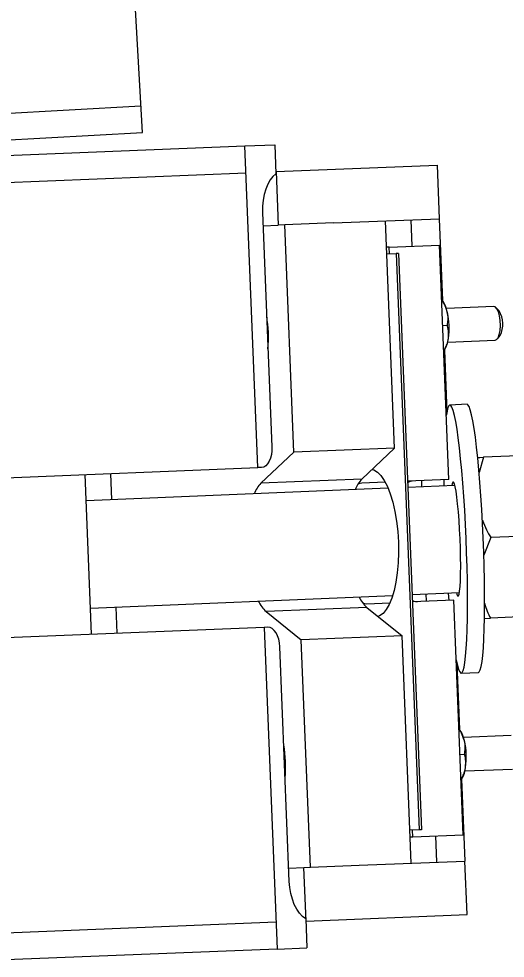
# Model space of a CAD drawing. Extents: x 9538 to 81668, y 7600 to 11751.
# Drawn here: x 25897.01 to 25900.79, y 9745.47 to 9752.76 of the extents above; entities that cross this region are included whole.
import ezdxf

# ---------------------------------------------------------------- set-up
doc = ezdxf.new("R2010")
doc.units = 0
doc.layers.add('dsnStdTable', color=7, linetype='Continuous')

msp = doc.modelspace()

# ---------------------------------------------------------------- linework, layer by layer
at = {"layer": 'dsnStdTable'}
for p, q in [((25897.9732, 9751.881), (25897.8342, 9754.3772)), ((25864.344, 9750.2172), (25897.9616, 9752.089)), ((25864.3556, 9750.0092), (25897.9732, 9751.881)), ((25891.8457, 9751.5002), (25898.7692, 9751.7771)), ((25893.1933, 9751.5541), (25898.7692, 9751.7771)), ((25898.7692, 9751.7771), (25899.0005, 9751.7864)), ((25898.7692, 9751.7771), (25899.0005, 9751.7864)), ((25898.8691, 9749.2791), (25898.7692, 9751.7771)), ((25898.8691, 9749.2791), (25898.7692, 9751.7771)), ((25899.0005, 9751.7864), (25899.0096, 9751.5604)), ((25899.0005, 9751.7864), (25899.0096, 9751.5604)), ((25899.011, 9751.5783), (25900.2601, 9751.6283)), ((25899.011, 9751.5783), (25900.2601, 9751.6283)), ((25900.2601, 9751.6283), (25900.2767, 9751.2119)), ((25900.2601, 9751.6283), (25900.2767, 9751.2119)), ((25891.854, 9751.292), (25898.7775, 9751.569)), ((25891.854, 9751.292), (25898.7775, 9751.569)), ((25899.0089, 9751.5782), (25899.011, 9751.5783)), ((25899.0089, 9751.5782), (25899.011, 9751.5783)), ((25899.011, 9751.5783), (25899.0277, 9751.162)), ((25899.011, 9751.5783), (25899.0277, 9751.162)), ((25898.9057, 9751.2613), (25898.9785, 9749.4399)), ((25898.9057, 9751.2613), (25898.9785, 9749.4399)), ((25898.9098, 9751.1572), (25899.0277, 9751.162)), ((25898.9098, 9751.1572), (25899.0277, 9751.162)), ((25899.0277, 9751.162), (25899.0278, 9751.162)), ((25899.0277, 9751.162), (25899.0278, 9751.162)), ((25899.0779, 9751.164), (25899.0278, 9751.162)), ((25899.0779, 9751.164), (25899.0278, 9751.162)), ((25899.4566, 9751.1791), (25899.0779, 9751.164)), ((25899.4566, 9751.1791), (25899.0779, 9751.164)), ((25899.1486, 9749.3987), (25899.0779, 9751.164)), ((25899.1486, 9749.3987), (25899.0779, 9751.164)), ((25899.4566, 9751.1791), (25900.2767, 9751.2119)), ((25899.4566, 9751.1791), (25900.2767, 9751.2119)), ((25899.931, 9749.43), (25899.8604, 9751.1953)), ((25899.931, 9749.43), (25899.8604, 9751.1953)), ((25900.0684, 9750.9993), (25900.0602, 9751.2033)), ((25900.0684, 9750.9993), (25900.0602, 9751.2033)), ((25900.2767, 9751.2119), (25900.3022, 9750.5761)), ((25900.2767, 9751.2119), (25900.3022, 9750.5761)), ((25899.8881, 9750.9921), (25899.8686, 9750.9913)), ((25899.8881, 9750.9921), (25899.8686, 9750.9913)), ((25899.8706, 9750.9392), (25899.9418, 9750.9421)), ((25899.8706, 9750.9392), (25899.9418, 9750.9421)), ((25899.8881, 9750.9921), (25900.2794, 9751.0077)), ((25899.8881, 9750.9921), (25900.2794, 9751.0077)), ((25899.8902, 9750.94), (25899.8881, 9750.9921)), ((25899.8902, 9750.94), (25899.8881, 9750.9921)), ((25899.9615, 9750.9429), (25899.9418, 9750.9421)), ((25899.9615, 9750.9429), (25899.9418, 9750.9421)), ((25899.9418, 9750.9421), (25900.1209, 9746.4665)), ((25899.9418, 9750.9421), (25900.1209, 9746.4665)), ((25899.9615, 9750.9429), (25900.1405, 9746.4673)), ((25899.9615, 9750.9429), (25900.1405, 9746.4673)), ((25900.3522, 9749.1862), (25900.2794, 9751.0077)), ((25900.3522, 9749.1862), (25900.2794, 9751.0077)), ((25900.3071, 9750.5695), (25900.2963, 9750.5841)), ((25900.3071, 9750.5695), (25900.2963, 9750.5841)), ((25900.702, 9750.5294), (25900.3328, 9750.5147)), ((25900.702, 9750.5294), (25900.3328, 9750.5147)), ((25900.7421, 9750.4964), (25900.7186, 9750.5211)), ((25900.7421, 9750.4964), (25900.7186, 9750.5211)), ((25900.3043, 9750.3832), (25900.3402, 9750.3846)), ((25900.3043, 9750.3832), (25900.3402, 9750.3846)), ((25900.7283, 9750.2788), (25900.7498, 9750.3053)), ((25900.7283, 9750.2788), (25900.7498, 9750.3053)), ((25900.3432, 9750.2544), (25900.7125, 9750.2692)), ((25900.3432, 9750.2544), (25900.7125, 9750.2692)), ((25900.3124, 9750.1823), (25900.3219, 9750.1978)), ((25900.3124, 9750.1823), (25900.3219, 9750.1978)), ((25900.3176, 9750.1907), (25900.3368, 9749.7107)), ((25900.3176, 9750.1907), (25900.3368, 9749.7107)), ((25900.4932, 9749.7709), (25900.3604, 9749.7653)), ((25900.4932, 9749.7709), (25900.3604, 9749.7653)), ((25899.931, 9749.43), (25899.1486, 9749.3987)), ((25899.931, 9749.43), (25899.1486, 9749.3987)), ((25899.931, 9749.43), (25899.6759, 9749.1897)), ((25899.931, 9749.43), (25899.6759, 9749.1897)), ((25899.1486, 9749.3987), (25898.8934, 9749.1584)), ((25899.1486, 9749.3987), (25898.8934, 9749.1584)), ((25900.622, 9749.3593), (25900.5863, 9749.2424)), ((25900.622, 9749.3593), (25900.5863, 9749.2424)), ((25901.1922, 9749.3833), (25900.622, 9749.3593)), ((25901.1922, 9749.3833), (25900.622, 9749.3593)), ((25895.006, 9749.1246), (25898.8691, 9749.2791)), ((25895.006, 9749.1246), (25898.8691, 9749.2791)), ((25898.898, 9749.2803), (25898.8691, 9749.2791)), ((25898.898, 9749.2803), (25898.8691, 9749.2791)), ((25897.5786, 9747.9848), (25897.5289, 9749.2255)), ((25897.5786, 9747.9848), (25897.5289, 9749.2255)), ((25897.7371, 9749.029), (25897.7289, 9749.2335)), ((25897.7371, 9749.029), (25897.7289, 9749.2335)), ((25899.6759, 9749.1897), (25898.8934, 9749.1584)), ((25899.6759, 9749.1897), (25898.8934, 9749.1584)), ((25899.8804, 9749.1195), (25897.5371, 9749.0213)), ((25899.8804, 9749.1195), (25897.5371, 9749.0213)), ((25899.8582, 9749.1665), (25899.6761, 9749.1592)), ((25899.8582, 9749.1665), (25899.6761, 9749.1592)), ((25900.3522, 9749.1862), (25900.0322, 9749.1734)), ((25900.3522, 9749.1862), (25900.0322, 9749.1734)), ((25900.3984, 9749.1413), (25900.0341, 9749.1259)), ((25900.3984, 9749.1413), (25900.0341, 9749.1259)), ((25900.1432, 9749.1305), (25900.1413, 9749.1778)), ((25900.1432, 9749.1305), (25900.1413, 9749.1778)), ((25900.3117, 9749.1846), (25900.3119, 9749.1377)), ((25900.3117, 9749.1846), (25900.3119, 9749.1377)), ((25901.2469, 9748.7601), (25900.6766, 9748.736)), ((25901.2469, 9748.7601), (25900.6766, 9748.736)), ((25900.6766, 9748.736), (25900.6233, 9748.6005)), ((25900.6766, 9748.736), (25900.6233, 9748.6005)), ((25897.5704, 9748.1886), (25899.9168, 9748.2869)), ((25897.5704, 9748.1886), (25899.9168, 9748.2869)), ((25900.0674, 9748.2933), (25900.4335, 9748.3087)), ((25900.0674, 9748.2933), (25900.4335, 9748.3087)), ((25900.3897, 9748.2495), (25900.0697, 9748.2367)), ((25900.3897, 9748.2495), (25900.0697, 9748.2367)), ((25900.1787, 9748.2411), (25900.1765, 9748.2979)), ((25900.1787, 9748.2411), (25900.1765, 9748.2979)), ((25900.347, 9748.3051), (25900.3515, 9748.248)), ((25900.347, 9748.3051), (25900.3515, 9748.248)), ((25900.4625, 9746.428), (25900.3897, 9748.2495)), ((25900.4625, 9746.428), (25900.3897, 9748.2495)), ((25897.7785, 9747.9928), (25897.7704, 9748.1964)), ((25897.7785, 9747.9928), (25897.7704, 9748.1964)), ((25899.7158, 9748.192), (25898.9333, 9748.1607)), ((25899.7158, 9748.192), (25898.9333, 9748.1607)), ((25899.7136, 9748.2224), (25899.8956, 9748.2297)), ((25899.7136, 9748.2224), (25899.8956, 9748.2297)), ((25899.7158, 9748.192), (25899.9893, 9747.9728)), ((25899.7158, 9748.192), (25899.9893, 9747.9728)), ((25898.9333, 9748.1607), (25899.2068, 9747.9416)), ((25898.9333, 9748.1607), (25899.2068, 9747.9416)), ((25900.6285, 9748.1084), (25900.6747, 9748.1104)), ((25900.6285, 9748.1084), (25900.6747, 9748.1104)), ((25901.2449, 9748.1344), (25900.6747, 9748.1104)), ((25901.2449, 9748.1344), (25900.6747, 9748.1104)), ((25898.9187, 9748.0384), (25895.0556, 9747.8839)), ((25898.9187, 9748.0384), (25895.0556, 9747.8839)), ((25898.9476, 9748.0396), (25898.9187, 9748.0384)), ((25898.9476, 9748.0396), (25898.9187, 9748.0384)), ((25898.9187, 9748.0384), (25899.0186, 9745.5404)), ((25898.9187, 9748.0384), (25899.0186, 9745.5404)), ((25899.9893, 9747.9728), (25899.2068, 9747.9416)), ((25899.9893, 9747.9728), (25899.2068, 9747.9416)), ((25900.0599, 9746.2076), (25899.9893, 9747.9728)), ((25900.0599, 9746.2076), (25899.9893, 9747.9728)), ((25899.1135, 9746.0655), (25899.0406, 9747.8869)), ((25899.1135, 9746.0655), (25899.0406, 9747.8869)), ((25899.2775, 9746.1763), (25899.2068, 9747.9416)), ((25899.2775, 9746.1763), (25899.2068, 9747.9416)), ((25900.415, 9747.7558), (25900.4354, 9747.2454)), ((25900.415, 9747.7558), (25900.4354, 9747.2454)), ((25900.4482, 9747.6838), (25900.581, 9747.6894)), ((25900.4482, 9747.6838), (25900.581, 9747.6894)), ((25900.4403, 9747.2388), (25900.4295, 9747.2534)), ((25900.4403, 9747.2388), (25900.4295, 9747.2534)), ((25900.8353, 9747.1988), (25900.466, 9747.184)), ((25900.8353, 9747.1988), (25900.466, 9747.184)), ((25900.4376, 9747.0525), (25900.4734, 9747.054)), ((25900.4376, 9747.0525), (25900.4734, 9747.054)), ((25900.4765, 9746.9238), (25900.8457, 9746.9385)), ((25900.4765, 9746.9238), (25900.8457, 9746.9385)), ((25900.4456, 9746.8517), (25900.4552, 9746.8671)), ((25900.4456, 9746.8517), (25900.4552, 9746.8671)), ((25900.4508, 9746.8601), (25900.4763, 9746.2242)), ((25900.4508, 9746.8601), (25900.4763, 9746.2242)), ((25900.1209, 9746.4665), (25900.0497, 9746.4636)), ((25900.1209, 9746.4665), (25900.0497, 9746.4636)), ((25900.0713, 9746.4124), (25900.0692, 9746.4644)), ((25900.0713, 9746.4124), (25900.0692, 9746.4644)), ((25900.0713, 9746.4124), (25900.4625, 9746.428)), ((25900.0713, 9746.4124), (25900.4625, 9746.428)), ((25900.1405, 9746.4673), (25900.1209, 9746.4665)), ((25900.1405, 9746.4673), (25900.1209, 9746.4665)), ((25900.2598, 9746.2156), (25900.2516, 9746.4196)), ((25900.2598, 9746.2156), (25900.2516, 9746.4196)), ((25900.0517, 9746.4116), (25900.0713, 9746.4124)), ((25900.0517, 9746.4116), (25900.0713, 9746.4124)), ((25899.6561, 9746.1914), (25900.4763, 9746.2242)), ((25899.6561, 9746.1914), (25900.4763, 9746.2242)), ((25900.4929, 9745.8079), (25900.4763, 9746.2242)), ((25900.4929, 9745.8079), (25900.4763, 9746.2242)), ((25899.1093, 9746.1696), (25899.2272, 9746.1743)), ((25899.1093, 9746.1696), (25899.2272, 9746.1743)), ((25899.2272, 9746.1743), (25899.2273, 9746.1743)), ((25899.2439, 9745.758), (25899.2272, 9746.1743)), ((25899.2272, 9746.1743), (25899.2273, 9746.1743)), ((25899.2439, 9745.758), (25899.2272, 9746.1743)), ((25899.2273, 9746.1743), (25899.2775, 9746.1763)), ((25899.2273, 9746.1743), (25899.2775, 9746.1763)), ((25899.2775, 9746.1763), (25899.6561, 9746.1914)), ((25899.2775, 9746.1763), (25899.6561, 9746.1914)), ((25899.241, 9745.7757), (25899.25, 9745.5497)), ((25899.241, 9745.7757), (25899.25, 9745.5497)), ((25899.2417, 9745.7579), (25899.2439, 9745.758)), ((25899.2417, 9745.7579), (25899.2439, 9745.758)), ((25899.2439, 9745.758), (25900.4929, 9745.8079)), ((25899.2439, 9745.758), (25900.4929, 9745.8079)), ((25899.0103, 9745.7486), (25892.0869, 9745.4717)), ((25899.0103, 9745.7486), (25892.0869, 9745.4717)), ((25899.0186, 9745.5404), (25892.0952, 9745.2635)), ((25899.0186, 9745.5404), (25892.0952, 9745.2635)), ((25899.0186, 9745.5404), (25899.25, 9745.5497)), ((25899.0186, 9745.5404), (25899.25, 9745.5497))]:
    msp.add_line(p, q, dxfattribs=at)
for points in [[(25899.0096, 9751.5604), (25898.986, 9751.5399), (25898.9645, 9751.5131), (25898.9458, 9751.4805), (25898.9303, 9751.4429), (25898.9182, 9751.4011), (25898.91, 9751.3562), (25898.9058, 9751.3093), (25898.9057, 9751.2613)], [(25899.0096, 9751.5604), (25898.986, 9751.5399), (25898.9645, 9751.5131), (25898.9458, 9751.4805), (25898.9303, 9751.4429), (25898.9182, 9751.4011), (25898.91, 9751.3562), (25898.9058, 9751.3093), (25898.9057, 9751.2613)], [(25900.734, 9750.2875), (25900.7435, 9750.3121), (25900.7497, 9750.3445), (25900.752, 9750.3817), (25900.7505, 9750.4205), (25900.7452, 9750.4574), (25900.7364, 9750.4891), (25900.725, 9750.5129), (25900.7121, 9750.5266), (25900.702, 9750.5294)], [(25900.734, 9750.2875), (25900.7435, 9750.3121), (25900.7497, 9750.3445), (25900.752, 9750.3817), (25900.7505, 9750.4205), (25900.7452, 9750.4574), (25900.7364, 9750.4891), (25900.725, 9750.5129), (25900.7121, 9750.5266), (25900.702, 9750.5294)], [(25900.7125, 9750.2692), (25900.7222, 9750.2729), (25900.734, 9750.2875)], [(25900.7125, 9750.2692), (25900.7222, 9750.2729), (25900.734, 9750.2875)], [(25900.6188, 9748.7336), (25900.6136, 9748.8442), (25900.6077, 9748.9535), (25900.6008, 9749.0603), (25900.5933, 9749.1633), (25900.5852, 9749.2614), (25900.5765, 9749.3535), (25900.5673, 9749.4386), (25900.5578, 9749.5156), (25900.5482, 9749.5837), (25900.5383, 9749.6422), (25900.5284, 9749.6903), (25900.5186, 9749.7275), (25900.5091, 9749.7535), (25900.4998, 9749.7678), (25900.4932, 9749.7709)], [(25900.6188, 9748.7336), (25900.6136, 9748.8442), (25900.6077, 9748.9535), (25900.6008, 9749.0603), (25900.5933, 9749.1633), (25900.5852, 9749.2614), (25900.5765, 9749.3535), (25900.5673, 9749.4386), (25900.5578, 9749.5156), (25900.5482, 9749.5837), (25900.5383, 9749.6422), (25900.5284, 9749.6903), (25900.5186, 9749.7275), (25900.5091, 9749.7535), (25900.4998, 9749.7678), (25900.4932, 9749.7709)], [(25900.4859, 9748.728), (25900.4808, 9748.8386), (25900.4748, 9748.9479), (25900.468, 9749.0547), (25900.4605, 9749.1577), (25900.4523, 9749.2558), (25900.4436, 9749.3479), (25900.4346, 9749.433), (25900.425, 9749.51), (25900.4153, 9749.5781), (25900.4054, 9749.6366), (25900.3956, 9749.6847), (25900.3858, 9749.7219), (25900.3763, 9749.7479), (25900.3671, 9749.7622), (25900.3582, 9749.7648), (25900.35, 9749.7556), (25900.3423, 9749.7347), (25900.3353, 9749.7024), (25900.3323, 9749.6836)], [(25900.4859, 9748.728), (25900.4808, 9748.8386), (25900.4748, 9748.9479), (25900.468, 9749.0547), (25900.4605, 9749.1577), (25900.4523, 9749.2558), (25900.4436, 9749.3479), (25900.4346, 9749.433), (25900.425, 9749.51), (25900.4153, 9749.5781), (25900.4054, 9749.6366), (25900.3956, 9749.6847), (25900.3858, 9749.7219), (25900.3763, 9749.7479), (25900.3671, 9749.7622), (25900.3582, 9749.7648), (25900.35, 9749.7556), (25900.3423, 9749.7347), (25900.3353, 9749.7024), (25900.3323, 9749.6836)], [(25898.9785, 9749.4399), (25898.9781, 9749.4093), (25898.9743, 9749.3799), (25898.9674, 9749.3525), (25898.9575, 9749.3285), (25898.9452, 9749.3085), (25898.9308, 9749.2935), (25898.9149, 9749.284), (25898.898, 9749.2803)], [(25898.9785, 9749.4399), (25898.9781, 9749.4093), (25898.9743, 9749.3799), (25898.9674, 9749.3525), (25898.9575, 9749.3285), (25898.9452, 9749.3085), (25898.9308, 9749.2935), (25898.9149, 9749.284), (25898.898, 9749.2803)], [(25900.5759, 9749.3573), (25900.5914, 9749.358), (25900.622, 9749.3593)], [(25900.5759, 9749.3573), (25900.5914, 9749.358), (25900.622, 9749.3593)], [(25899.7559, 9749.2651), (25899.7696, 9749.2613), (25899.7976, 9749.2451), (25899.8249, 9749.2176), (25899.851, 9749.1794), (25899.8753, 9749.1314), (25899.8973, 9749.0744), (25899.9167, 9749.0097), (25899.933, 9748.9385), (25899.9457, 9748.8624), (25899.9549, 9748.7828), (25899.9602, 9748.7014), (25899.9614, 9748.6199), (25899.9586, 9748.5398), (25899.952, 9748.4629), (25899.9414, 9748.3907), (25899.9273, 9748.3246), (25899.9099, 9748.2661), (25899.8895, 9748.2163), (25899.8666, 9748.1761), (25899.8415, 9748.1465), (25899.8149, 9748.1281), (25899.8016, 9748.1233)], [(25899.7559, 9749.2651), (25899.7696, 9749.2613), (25899.7976, 9749.2451), (25899.8249, 9749.2176), (25899.851, 9749.1794), (25899.8753, 9749.1314), (25899.8973, 9749.0744), (25899.9167, 9749.0097), (25899.933, 9748.9385), (25899.9457, 9748.8624), (25899.9549, 9748.7828), (25899.9602, 9748.7014), (25899.9614, 9748.6199), (25899.9586, 9748.5398), (25899.952, 9748.4629), (25899.9414, 9748.3907), (25899.9273, 9748.3246), (25899.9099, 9748.2661), (25899.8895, 9748.2163), (25899.8666, 9748.1761), (25899.8415, 9748.1465), (25899.8149, 9748.1281), (25899.8016, 9748.1233)], [(25899.6761, 9749.1592), (25899.6514, 9749.1524), (25899.6498, 9749.1516)], [(25899.6761, 9749.1592), (25899.6514, 9749.1524), (25899.6498, 9749.1516)], [(25900.0674, 9749.1748), (25900.0426, 9749.1681), (25900.0327, 9749.162)], [(25900.0674, 9749.1748), (25900.0426, 9749.1681), (25900.0327, 9749.162)], [(25900.439, 9748.726), (25900.4354, 9748.7987), (25900.431, 9748.8695), (25900.4259, 9748.9362), (25900.4202, 9748.9972), (25900.4141, 9749.0508), (25900.4077, 9749.0954), (25900.4011, 9749.13), (25900.3947, 9749.1535), (25900.3886, 9749.1652), (25900.3828, 9749.165), (25900.3777, 9749.1527), (25900.375, 9749.1403)], [(25900.439, 9748.726), (25900.4354, 9748.7987), (25900.431, 9748.8695), (25900.4259, 9748.9362), (25900.4202, 9748.9972), (25900.4141, 9749.0508), (25900.4077, 9749.0954), (25900.4011, 9749.13), (25900.3947, 9749.1535), (25900.3886, 9749.1652), (25900.3828, 9749.165), (25900.3777, 9749.1527), (25900.375, 9749.1403)], [(25900.4082, 9747.7863), (25900.4179, 9747.7443), (25900.4276, 9747.7127), (25900.4369, 9747.6925), (25900.446, 9747.6841), (25900.4546, 9747.6874), (25900.4625, 9747.7024), (25900.4698, 9747.7291), (25900.4765, 9747.767), (25900.4823, 9747.8158), (25900.4872, 9747.8749), (25900.4911, 9747.9436), (25900.4941, 9748.0211), (25900.4961, 9748.1066), (25900.4969, 9748.1991), (25900.4968, 9748.2976), (25900.4956, 9748.4009), (25900.4934, 9748.5079), (25900.4901, 9748.6173), (25900.4859, 9748.728)], [(25900.4082, 9747.7863), (25900.4179, 9747.7443), (25900.4276, 9747.7127), (25900.4369, 9747.6925), (25900.446, 9747.6841), (25900.4546, 9747.6874), (25900.4625, 9747.7024), (25900.4698, 9747.7291), (25900.4765, 9747.767), (25900.4823, 9747.8158), (25900.4872, 9747.8749), (25900.4911, 9747.9436), (25900.4941, 9748.0211), (25900.4961, 9748.1066), (25900.4969, 9748.1991), (25900.4968, 9748.2976), (25900.4956, 9748.4009), (25900.4934, 9748.5079), (25900.4901, 9748.6173), (25900.4859, 9748.728)], [(25900.4101, 9748.3077), (25900.4138, 9748.2956), (25900.42, 9748.2838), (25900.4257, 9748.284), (25900.4309, 9748.2963), (25900.4353, 9748.3202), (25900.4389, 9748.3552), (25900.4415, 9748.4002), (25900.4431, 9748.4541), (25900.4437, 9748.5154), (25900.4432, 9748.5823), (25900.4416, 9748.6532), (25900.439, 9748.726)], [(25900.4101, 9748.3077), (25900.4138, 9748.2956), (25900.42, 9748.2838), (25900.4257, 9748.284), (25900.4309, 9748.2963), (25900.4353, 9748.3202), (25900.4389, 9748.3552), (25900.4415, 9748.4002), (25900.4431, 9748.4541), (25900.4437, 9748.5154), (25900.4432, 9748.5823), (25900.4416, 9748.6532), (25900.439, 9748.726)], [(25900.581, 9747.6894), (25900.5874, 9747.693), (25900.5953, 9747.708), (25900.6027, 9747.7347), (25900.6093, 9747.7726), (25900.615, 9747.8214), (25900.62, 9747.8805), (25900.6239, 9747.9492), (25900.6269, 9748.0267), (25900.6289, 9748.1122), (25900.6297, 9748.2047), (25900.6296, 9748.3032), (25900.6284, 9748.4065), (25900.6262, 9748.5135), (25900.6229, 9748.6229), (25900.6188, 9748.7336)], [(25900.581, 9747.6894), (25900.5874, 9747.693), (25900.5953, 9747.708), (25900.6027, 9747.7347), (25900.6093, 9747.7726), (25900.615, 9747.8214), (25900.62, 9747.8805), (25900.6239, 9747.9492), (25900.6269, 9748.0267), (25900.6289, 9748.1122), (25900.6297, 9748.2047), (25900.6296, 9748.3032), (25900.6284, 9748.4065), (25900.6262, 9748.5135), (25900.6229, 9748.6229), (25900.6188, 9748.7336)], [(25900.0692, 9748.2482), (25900.0796, 9748.2429), (25900.1049, 9748.2381)], [(25900.0692, 9748.2482), (25900.0796, 9748.2429), (25900.1049, 9748.2381)], [(25899.6867, 9748.2279), (25899.6884, 9748.2272), (25899.7136, 9748.2224)], [(25899.6867, 9748.2279), (25899.6884, 9748.2272), (25899.7136, 9748.2224)], [(25899.0406, 9747.8869), (25899.0378, 9747.9173), (25899.0317, 9747.9464), (25899.0226, 9747.9731), (25899.0108, 9747.9963), (25898.9969, 9748.0152), (25898.9813, 9748.029), (25898.9647, 9748.0373), (25898.9476, 9748.0396)], [(25899.0406, 9747.8869), (25899.0378, 9747.9173), (25899.0317, 9747.9464), (25899.0226, 9747.9731), (25899.0108, 9747.9963), (25898.9969, 9748.0152), (25898.9813, 9748.029), (25898.9647, 9748.0373), (25898.9476, 9748.0396)], [(25899.241, 9745.7757), (25899.2158, 9745.7942), (25899.1922, 9745.8192), (25899.171, 9745.8502), (25899.1525, 9745.8865), (25899.1372, 9745.9271), (25899.1254, 9745.9712), (25899.1174, 9746.0177), (25899.1135, 9746.0655)], [(25899.241, 9745.7757), (25899.2158, 9745.7942), (25899.1922, 9745.8192), (25899.171, 9745.8502), (25899.1525, 9745.8865), (25899.1372, 9745.9271), (25899.1254, 9745.9712), (25899.1174, 9746.0177), (25899.1135, 9746.0655)]]:
    msp.add_lwpolyline(points, dxfattribs=at)
for centre, radius, start, end in [((25900.1138, 9750.4436), 0.2306, 11.32737, 33.08176), ((25900.1138, 9750.4436), 0.2306, 11.32737, 33.08176), ((25897.9331, 9750.2883), 1.0188, 355.06517, 9.51605), ((25897.9331, 9750.2883), 1.0188, 355.06517, 9.51605), ((25899.7871, 9750.3625), 0.5672, 351.70743, 12.87379), ((25899.7871, 9750.3625), 0.5672, 351.70743, 12.87379), ((25900.5727, 9750.3939), 0.198, 333.40571, 31.17551), ((25900.5727, 9750.3939), 0.198, 333.40571, 31.17551), ((25900.1193, 9750.3078), 0.2306, 331.49925, 353.25406), ((25900.1193, 9750.3078), 0.2306, 331.49925, 353.25406), ((25899.8628, 9749.0148), 0.256, 136.89768, 158.48669), ((25899.8628, 9749.0148), 0.256, 136.89768, 158.48669), ((25899.0774, 9748.9854), 0.2526, 136.77088, 159.07304), ((25899.0774, 9748.9854), 0.2526, 136.77088, 159.07304), ((25899.11, 9748.3537), 0.2617, 205.06854, 227.53485), ((25899.11, 9748.3537), 0.2617, 205.06854, 227.53485), ((25899.8916, 9748.3844), 0.2607, 204.61735, 227.57613), ((25899.8916, 9748.3844), 0.2607, 204.61735, 227.57613), ((25900.2471, 9747.1129), 0.2306, 11.32682, 33.08231), ((25900.2471, 9747.1129), 0.2306, 11.32682, 33.08231), ((25899.9203, 9747.0318), 0.5672, 351.70741, 12.87381), ((25899.9203, 9747.0318), 0.5672, 351.70741, 12.87381), ((25898.0663, 9746.9577), 1.0188, 355.06513, 9.51609), ((25898.0663, 9746.9577), 1.0188, 355.06513, 9.51609), ((25900.2525, 9746.9771), 0.2306, 331.49935, 353.25396), ((25900.2525, 9746.9771), 0.2306, 331.49935, 353.25396)]:
    msp.add_arc(centre, radius, start, end, dxfattribs=at)
for points in [[(25900.34, 9750.4889), (25900.3306, 9750.5157), (25900.3192, 9750.5486), (25900.2999, 9750.5773), (25900.2964, 9750.5826)], [(25900.34, 9750.4889), (25900.3306, 9750.5157), (25900.3192, 9750.5486), (25900.2999, 9750.5773), (25900.2964, 9750.5826)], [(25900.3402, 9750.3846), (25900.3426, 9750.3992), (25900.3474, 9750.4292), (25900.3452, 9750.4645), (25900.341, 9750.4843), (25900.34, 9750.4889)], [(25900.3402, 9750.3846), (25900.3426, 9750.3992), (25900.3474, 9750.4292), (25900.3452, 9750.4645), (25900.341, 9750.4843), (25900.34, 9750.4889)], [(25900.3483, 9750.2807), (25900.3497, 9750.3073), (25900.3515, 9750.3426), (25900.3424, 9750.3764), (25900.3402, 9750.3846)], [(25900.3483, 9750.2807), (25900.3497, 9750.3073), (25900.3515, 9750.3426), (25900.3424, 9750.3764), (25900.3402, 9750.3846)], [(25900.3123, 9750.1844), (25900.3185, 9750.1959), (25900.3327, 9750.222), (25900.3437, 9750.255), (25900.3475, 9750.276), (25900.3483, 9750.2807)], [(25900.3123, 9750.1844), (25900.3185, 9750.1959), (25900.3327, 9750.222), (25900.3437, 9750.255), (25900.3475, 9750.276), (25900.3483, 9750.2807)], [(25900.6118, 9748.8712), (25900.6231, 9748.8426), (25900.6414, 9748.7959), (25900.6668, 9748.7527), (25900.6766, 9748.736)], [(25900.6118, 9748.8712), (25900.6231, 9748.8426), (25900.6414, 9748.7959), (25900.6668, 9748.7527), (25900.6766, 9748.736)], [(25900.6293, 9748.2255), (25900.6358, 9748.2037), (25900.6478, 9748.1641), (25900.6664, 9748.1271), (25900.6747, 9748.1104)], [(25900.6293, 9748.2255), (25900.6358, 9748.2037), (25900.6478, 9748.1641), (25900.6664, 9748.1271), (25900.6747, 9748.1104)], [(25900.4732, 9747.1582), (25900.4639, 9747.1851), (25900.4524, 9747.2179), (25900.4331, 9747.2466), (25900.4296, 9747.2519)], [(25900.4732, 9747.1582), (25900.4639, 9747.1851), (25900.4524, 9747.2179), (25900.4331, 9747.2466), (25900.4296, 9747.2519)], [(25900.4734, 9747.054), (25900.4758, 9747.0686), (25900.4806, 9747.0985), (25900.4785, 9747.1339), (25900.4742, 9747.1536), (25900.4732, 9747.1582)], [(25900.4734, 9747.054), (25900.4758, 9747.0686), (25900.4806, 9747.0985), (25900.4785, 9747.1339), (25900.4742, 9747.1536), (25900.4732, 9747.1582)], [(25900.4815, 9746.95), (25900.4829, 9746.9767), (25900.4847, 9747.0119), (25900.4757, 9747.0457), (25900.4734, 9747.054)], [(25900.4815, 9746.95), (25900.4829, 9746.9767), (25900.4847, 9747.0119), (25900.4757, 9747.0457), (25900.4734, 9747.054)], [(25900.4455, 9746.8537), (25900.4518, 9746.8653), (25900.4659, 9746.8914), (25900.477, 9746.9244), (25900.4807, 9746.9454), (25900.4815, 9746.95)], [(25900.4455, 9746.8537), (25900.4518, 9746.8653), (25900.4659, 9746.8914), (25900.477, 9746.9244), (25900.4807, 9746.9454), (25900.4815, 9746.95)]]:
    msp.add_open_spline(points, degree=3, dxfattribs=at)

doc.saveas('drawing.dxf')
